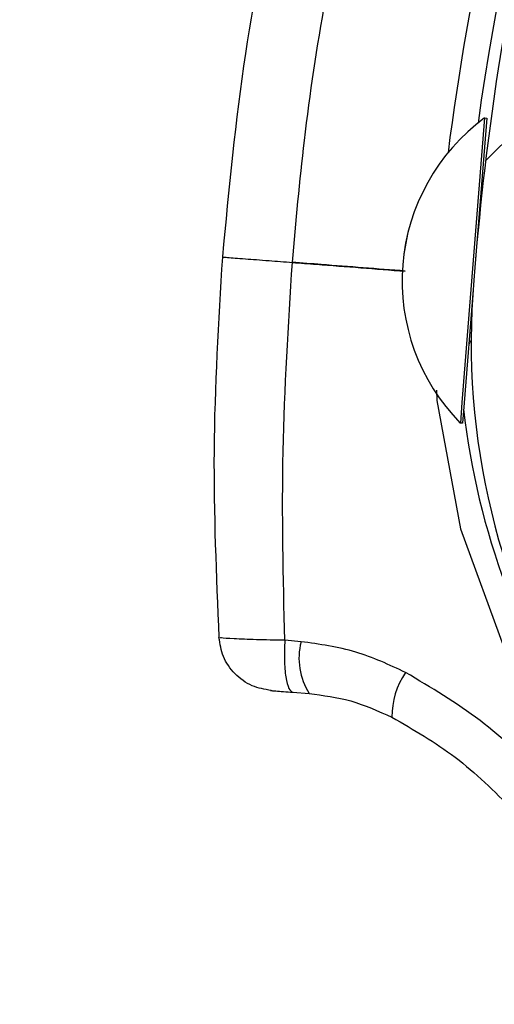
# Model space of a CAD drawing. Header units: inches. Extents: x 170 to 284, y 215 to 248.
# Tile 801 of 1056: x 235.4345 to 235.4719, y 224.4289 to 224.5065. Entities that reach past the tile are written whole.
import ezdxf

# ---------------------------------------------------------------- set-up
doc = ezdxf.new("R2010")
doc.units = ezdxf.units.IN
doc.header["$LTSCALE"] = 0.25
doc.header["$MEASUREMENT"] = 0
doc.layers.add('RH FRONT OF HOOD', color=7, linetype='Continuous')
pattern_1 = [(45, (225.4196035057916, 218.4993357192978), (-0.03026527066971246, 0.03026527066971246), [])]

msp = doc.modelspace()

# ---------------------------------------------------------------- hatches: boundary and pattern name
at = {"layer": 'RH FRONT OF HOOD'}
h = msp.add_hatch(dxfattribs=at)
h.set_pattern_fill('ANSI31', color=256, scale=0.34241245, angle=2.8e-322, style=0)
h.set_pattern_definition([(45, (225.4529552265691, 218.4993357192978), (-0.03026527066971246, 0.03026527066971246), [])])
edge = h.paths.add_edge_path(flags=0)
edge.add_arc((235.7395956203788, 224.3915581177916), 0.021400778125, 89.9999999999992, 390.52248781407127, ccw=False)
edge.add_line((235.7395956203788, 224.4129588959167), (235.8123582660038, 224.4129588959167))
edge.add_arc((235.8123582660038, 224.8238538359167), 0.4108949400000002, 270, 450.0000000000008)
edge.add_line((235.8123582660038, 225.2347487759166), (235.3287006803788, 225.2347487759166))
edge.add_arc((235.3287006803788, 225.2390289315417), 0.004280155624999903, 180.0000000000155, 269.9999999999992, ccw=False)
edge.add_line((235.3244205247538, 225.2390289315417), (235.3244205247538, 225.2818304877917))
edge.add_arc((235.3287006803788, 225.2818304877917), 0.004280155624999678, 360, 540, ccw=False)
edge.add_line((235.3329808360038, 225.2818304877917), (235.3329808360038, 225.2390289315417))
edge.add_line((235.3329808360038, 225.2390289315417), (235.3297484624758, 225.2390289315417))
edge.add_line((235.3297484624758, 225.2390289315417), (235.3297484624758, 225.2818304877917))
edge.add_arc((235.3287006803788, 225.2818304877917), 0.001047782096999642, 360, 540.0000000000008)
edge.add_line((235.3276528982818, 225.2818304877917), (235.3276528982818, 225.2390289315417))
edge.add_arc((235.3287006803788, 225.2390289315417), 0.001047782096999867, 180, 270)
edge.add_line((235.3287006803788, 225.2379811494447), (235.8123582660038, 225.2379811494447))
edge.add_arc((235.8123582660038, 224.8238538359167), 0.4141273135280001, 269.9999999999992, 450, ccw=False)
edge.add_line((235.8123582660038, 224.4097265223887), (235.7395956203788, 224.4097265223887))
edge.add_arc((235.7395956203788, 224.3915581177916), 0.018168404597, 450.0000000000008, 750.5224878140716)
edge.add_arc((235.754343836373, 224.4002532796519), 0.001047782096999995, 390.5224878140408, 495.0000000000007)
edge.add_line((235.753602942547, 224.4009941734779), (235.7449077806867, 224.3922990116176))
edge.add_line((235.7449077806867, 224.3922990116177), (235.7426221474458, 224.3945846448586))
edge.add_line((235.7426221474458, 224.3945846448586), (235.751317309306, 224.4032798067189))
edge.add_arc((235.754343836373, 224.4002532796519), 0.004280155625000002, 390.522487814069, 495.0000000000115, ccw=False)
h = msp.add_hatch(dxfattribs=at)
h.set_pattern_fill('ANSI31', color=256, scale=0.34241245, style=0)
h.set_pattern_definition(pattern_1)
edge = h.paths.add_edge_path(flags=0)
edge.add_line((235.7790065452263, 225.2304686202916), (235.4365940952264, 225.2304686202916))
edge.add_line((235.4365940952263, 225.2304686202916), (235.4365940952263, 225.2347487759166))
edge.add_line((235.4365940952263, 225.2347487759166), (235.7790065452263, 225.2347487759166))
edge.add_arc((235.7790065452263, 224.8238538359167), 0.4108949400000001, 269.9999999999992, 450, ccw=False)
edge.add_line((235.7790065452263, 224.4129588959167), (235.7062438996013, 224.4129588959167))
edge.add_line((235.7062438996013, 224.4129588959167), (235.7062438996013, 224.4172390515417))
edge.add_line((235.7062438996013, 224.4172390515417), (235.7790065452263, 224.4172390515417))
edge.add_arc((235.7790065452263, 224.8238538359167), 0.406614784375, 270, 450.0000000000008)
h = msp.add_hatch(dxfattribs=at)
h.set_pattern_fill('ANSI31', color=256, scale=0.34241245, angle=2.8e-322, style=0)
h.set_pattern_definition(pattern_1)
edge = h.paths.add_edge_path(flags=0)
edge.add_arc((235.4935761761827, 224.3933484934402), 0.001712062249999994, 445.455402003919, 467.6658223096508)
edge.add_line((235.4930566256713, 224.3949798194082), (235.4923240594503, 224.3972799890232))
edge.add_arc((235.4935761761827, 224.3933484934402), 0.004126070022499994, 445.4554020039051, 467.6658223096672, ccw=False)
edge.add_arc((235.4928707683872, 224.3844737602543), 0.01302879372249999, 396.9315693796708, 445.45540200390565, ccw=False)
edge.add_arc((235.488388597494, 224.3816698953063), 0.01830194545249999, 355.45540200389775, 395.516775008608, ccw=False)
edge.add_arc((235.4949081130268, 224.3811516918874), 0.01176186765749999, 287.5962596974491, 355.45540200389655, ccw=False)
edge.add_arc((235.4928789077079, 224.3845761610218), 0.01566536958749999, 230.7124700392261, 290.88620181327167, ccw=False)
edge.add_arc((235.4987443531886, 224.3922507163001), 0.02532140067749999, 208.3096502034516, 231.4363353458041, ccw=False)
edge.add_arc((235.4901159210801, 224.3865475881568), 0.01504902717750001, 167.6111203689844, 204.77005164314, ccw=False)
edge.add_arc((235.5024006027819, 224.3842315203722), 0.02754708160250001, 448.763905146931, 528.3879757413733, ccw=False)
edge.add_arc((235.5020175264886, 224.4204660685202), 0.008748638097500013, 276.4140209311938, 423.3968342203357)
edge.add_arc((235.526755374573, 224.4810497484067), 0.05672062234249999, 175.0260377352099, 248.465301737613, ccw=False)
edge.add_arc((235.6846842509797, 224.4696990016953), 0.2150521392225, 518.8814295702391, 535.6614556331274, ccw=False)
edge.add_arc((235.5106048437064, 224.535849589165), 0.02884824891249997, 460.61424547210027, 516.869158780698, ccw=False)
edge.add_arc((235.4976552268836, 224.5915972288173), 0.0284373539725, 285.5759958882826, 339.1744695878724)
edge.add_arc((235.5101243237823, 224.5864155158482), 0.01494630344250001, 340.7468428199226, 396.0025941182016)
edge.add_arc((235.5065671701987, 224.5848777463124), 0.0187470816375, 393.4132765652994, 426.8950179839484)
edge.add_arc((235.5091684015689, 224.5895142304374), 0.0134739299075, 429.3329594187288, 467.7290477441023)
edge.add_arc((235.5071645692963, 224.5967150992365), 0.006011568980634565, 470.4379345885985, 491.1729756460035)
edge.add_arc((235.5163515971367, 224.5887028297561), 0.01816498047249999, 496.3546620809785, 535.455402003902)
edge.add_arc((235.5091494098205, 224.5892752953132), 0.01094007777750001, 535.4554020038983, 625.4554020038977)
edge.add_arc((235.5084304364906, 224.5802298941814), 0.001866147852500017, 265.4554020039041, 281.0976484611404)
edge.add_line((235.5087896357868, 224.57839864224), (235.5092542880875, 224.5760297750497))
edge.add_arc((235.5084304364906, 224.5802298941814), 0.004280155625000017, 265.4554020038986, 281.09764846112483, ccw=False)
edge.add_arc((235.5091494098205, 224.5892752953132), 0.01335408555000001, 175.4554020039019, 265.4554020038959, ccw=False)
edge.add_arc((235.5163515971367, 224.5887028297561), 0.020578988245, 496.06676031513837, 535.4554020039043, ccw=False)
edge.add_arc((235.5071645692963, 224.5967150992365), 0.008425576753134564, 470.0330691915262, 491.9551129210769, ccw=False)
edge.add_arc((235.5091684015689, 224.5895142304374), 0.01588793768, 429.1457042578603, 467.92598269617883, ccw=False)
edge.add_arc((235.5065671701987, 224.5848777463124), 0.02116108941, 393.5599327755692, 427.0325737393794, ccw=False)
edge.add_arc((235.5101243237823, 224.5864155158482), 0.01736031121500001, 340.63565013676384, 395.8212553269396, ccw=False)
edge.add_arc((235.4976552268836, 224.5915972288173), 0.030851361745, 285.3735592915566, 339.23493959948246, ccw=False)
edge.add_arc((235.5106048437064, 224.535849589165), 0.02643424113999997, 460.3971115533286, 516.7790151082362)
edge.add_arc((235.6846842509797, 224.4696990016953), 0.21263813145, 518.8930704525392, 535.6650915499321)
edge.add_arc((235.526755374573, 224.4810497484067), 0.05430661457, 535.0120286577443, 608.5699368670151)
edge.add_arc((235.5020175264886, 224.4204660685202), 0.01116264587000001, 275.516440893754, 423.9844891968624, ccw=False)
edge.add_arc((235.5024006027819, 224.3842315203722), 0.02513307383, 448.4268021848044, 528.4260597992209)
edge.add_arc((235.4901159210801, 224.3865475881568), 0.01263501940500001, 527.5384492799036, 564.4380987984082)
edge.add_arc((235.4987443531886, 224.3922507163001), 0.022907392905, 208.499708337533, 231.4751172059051)
edge.add_arc((235.4928789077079, 224.3845761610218), 0.01325136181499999, 230.6476424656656, 291.190651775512)
edge.add_arc((235.4949081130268, 224.3811516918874), 0.009347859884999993, 287.1779261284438, 355.4554020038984)
edge.add_arc((235.488388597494, 224.3816698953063), 0.01588793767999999, 355.4554020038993, 395.4075808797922)
edge.add_arc((235.4928707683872, 224.3844737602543), 0.01061478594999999, 397.0899033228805, 445.4554020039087)

# ---------------------------------------------------------------- linework, layer by layer
for p, q in [((235.4710944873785, 224.498736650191), (235.4693073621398, 224.4763177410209)), ((235.4712651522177, 224.498723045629), (235.4703790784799, 224.4876075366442)), ((235.4710929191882, 224.4987367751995), (235.4710944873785, 224.4987366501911)), ((235.4710944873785, 224.4987366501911), (235.4712651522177, 224.498723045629)), ((235.4701896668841, 224.4852314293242), (235.4694780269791, 224.4763041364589)), ((235.4693073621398, 224.4763177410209), (235.4691789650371, 224.4747070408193)), ((235.4694780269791, 224.4763041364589), (235.4693496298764, 224.4746934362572)), ((235.4691789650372, 224.4747070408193), (235.4691773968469, 224.4747071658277)), ((235.4693496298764, 224.4746934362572), (235.4691789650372, 224.4747070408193)), ((235.4566236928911, 224.4574818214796), (235.4553388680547, 224.457590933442)), ((235.4559882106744, 224.4534966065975), (235.457265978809, 224.4533950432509))]:
    msp.add_line(p, q, dxfattribs=at)
at = {"layer": 'RH FRONT OF HOOD', "flags": 128}
msp.add_lwpolyline([(235.4673113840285, 224.4772938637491), (235.4673211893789, 224.4764937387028), (235.4691822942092, 224.4663594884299), (235.4726220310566, 224.456973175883), (235.4777418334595, 224.4480476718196), (235.477741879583, 224.4480476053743), (235.477741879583, 224.4480476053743)], dxfattribs=at)
at = {"layer": 'RH FRONT OF HOOD'}
for centre, radius, start, end in [((235.684539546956, 224.4683226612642), 0.2160622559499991, 156.548380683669, 172.0151240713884), ((235.6846842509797, 224.4696990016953), 0.2150521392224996, 158.8814295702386, 175.6614556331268), ((235.684539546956, 224.4683226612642), 0.2180957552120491, 162.6346252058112, 172.7089753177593), ((235.4805216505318, 224.4858940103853), 0.01593228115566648, 126.2848787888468, 224.5997207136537), ((235.4805232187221, 224.4858938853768), 0.01593228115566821, 126.2848787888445, 224.5997207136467), ((235.4713221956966, 224.4925441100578), 0.0005478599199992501, 175.4422997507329, 204.7374751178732), ((235.526755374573, 224.4810497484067), 0.05672062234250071, 175.0260377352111, 248.4653017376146), ((235.4703848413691, 224.4807853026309), 0.0005478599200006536, 130.0205069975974, 175.4422997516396), ((235.5269495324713, 224.4822054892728), 0.05786770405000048, 186.3572933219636, 214.7667559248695), ((235.4617493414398, 224.4561935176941), 0.005285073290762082, 165.8912744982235, 211.9720376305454), ((235.4699010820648, 224.4515895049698), 0.006116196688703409, 145.4513666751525, 180.5589798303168)]:
    msp.add_arc(centre, radius, start, end, dxfattribs=at)
for points, knots in [([(235.450451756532, 224.48779096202), (235.450959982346, 224.4931462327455), (235.4519436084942, 224.5035108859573), (235.4540434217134, 224.5137074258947), (235.4550582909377, 224.5186355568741)], [0, 0, 0, 0, 0.5166859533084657, 0.9999999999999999, 0.9999999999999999, 0.9999999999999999, 0.9999999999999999]), ([(235.4559415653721, 224.4873659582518), (235.4562298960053, 224.4905655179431), (235.4568530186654, 224.4974802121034), (235.4584020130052, 224.50781555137), (235.4599064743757, 224.5148872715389), (235.4606347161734, 224.5183103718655)], [0, 0, 0, 0, 0.307644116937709, 0.6648617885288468, 1, 1, 1, 1]), ([(235.4501791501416, 224.4578129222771), (235.4499694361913, 224.4627033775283), (235.4495409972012, 224.4726944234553), (235.4501434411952, 224.4826822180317), (235.4504509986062, 224.4877811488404)], [0, 0, 0, 0, 0.4894838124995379, 1, 1, 1, 1]), ([(235.4504920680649, 224.487777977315), (235.4504866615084, 224.4877783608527), (235.4504717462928, 224.4877794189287), (235.450905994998, 224.4877456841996), (235.4520374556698, 224.4876580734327), (235.4539222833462, 224.4875123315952), (235.4553125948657, 224.4874049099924), (235.4559408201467, 224.4873563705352)], [0, 0, 0, 0, 0.09013511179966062, 0.2486582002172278, 0.5414135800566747, 0.7927834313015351, 0.9999999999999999, 0.9999999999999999, 0.9999999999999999, 0.9999999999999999]), ([(235.4553440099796, 224.4575913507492), (235.4552288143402, 224.4625563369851), (235.454998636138, 224.4724771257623), (235.4556269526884, 224.4823996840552), (235.4559408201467, 224.4873563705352)], [0, 0, 0, 0, 0.5004628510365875, 1, 1, 1, 1]), ([(235.4559408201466, 224.4873563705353), (235.4565768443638, 224.4873070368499), (235.459543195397, 224.4870769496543), (235.4625089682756, 224.486846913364), (235.464838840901, 224.4866661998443)], [0, 0, 0, 0, 0.2144129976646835, 1, 1, 1, 1]), ([(235.4648390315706, 224.4866760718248), (235.4626339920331, 224.4868470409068), (235.45966842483, 224.4870769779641), (235.4567022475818, 224.4873069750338), (235.4559415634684, 224.4873659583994)], [0, 0, 0, 0, 0.7435473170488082, 0.9999999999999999, 0.9999999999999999, 0.9999999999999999, 0.9999999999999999]), ([(235.4542706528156, 224.4536331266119), (235.4537599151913, 224.453726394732), (235.4527035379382, 224.4539193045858), (235.4513600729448, 224.4548989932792), (235.4504076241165, 224.45625524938), (235.4502387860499, 224.4573072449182), (235.4501570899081, 224.4578162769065)], [0, 0, 0, 0, 0.2415860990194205, 0.4996813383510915, 0.7579094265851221, 1, 1, 1, 1]), ([(235.4553439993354, 224.4575916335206), (235.4545691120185, 224.4576072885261), (235.4530095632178, 224.4576387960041), (235.451261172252, 224.4577050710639), (235.4502493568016, 224.4577675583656), (235.4502577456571, 224.4578018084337), (235.4502610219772, 224.4578151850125)], [0, 0, 0, 0, 0.271916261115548, 0.547262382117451, 0.8231804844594, 1, 1, 1, 1]), ([(235.4553439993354, 224.4575916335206), (235.4553254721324, 224.4570702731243), (235.4552870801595, 224.4559899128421), (235.4554085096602, 224.4546317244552), (235.4556484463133, 224.4536931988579), (235.4558776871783, 224.4535605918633), (235.4559883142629, 224.4534965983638)], [0, 0, 0, 0, 0.241290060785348, 0.4999999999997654, 0.7587099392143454, 1, 1, 1, 1]), ([(235.4648635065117, 224.4550580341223), (235.4635718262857, 224.4556601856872), (235.4609352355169, 224.4568893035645), (235.4580800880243, 224.4572816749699), (235.4566236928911, 224.4574818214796)], [0, 0, 0, 0, 0.4899054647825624, 1, 1, 1, 1]), ([(235.4757285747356, 224.4466500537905), (235.4757285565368, 224.4466500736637), (235.4741952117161, 224.4483244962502), (235.4708123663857, 224.4515231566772), (235.46686820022, 224.4538668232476), (235.4648635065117, 224.4550580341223)], [0, 0, 0, 0, 5.83624926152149e-06, 0.4917349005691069, 1, 1, 1, 1]), ([(235.4542709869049, 224.4536331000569), (235.4542698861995, 224.4536331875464), (235.4541836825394, 224.4536400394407), (235.4542837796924, 224.4536320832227), (235.4546046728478, 224.4536065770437), (235.4552090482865, 224.4535585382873), (235.4557294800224, 224.4535171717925), (235.4559883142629, 224.4534965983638)], [0, 0, 0, 0, 0.003230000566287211, 0.2529631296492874, 0.5032304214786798, 0.7529340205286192, 1, 1, 1, 1]), ([(235.457265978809, 224.4533950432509), (235.4583689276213, 224.4532534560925), (235.4606186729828, 224.4529646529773), (235.4627160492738, 224.4520142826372), (235.4637851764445, 224.451529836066)], [0, 0, 0, 0, 0.4902549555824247, 1, 1, 1, 1]), ([(235.4637851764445, 224.451529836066), (235.4654961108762, 224.4505489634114), (235.4689776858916, 224.4485529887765), (235.4718591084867, 224.4456945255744), (235.4733245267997, 224.4442407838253)], [0, 0, 0, 0, 0.4914254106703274, 1, 1, 1, 1])]:
    msp.add_open_spline(points, degree=3, knots=knots, dxfattribs=at)

doc.saveas('drawing.dxf')
